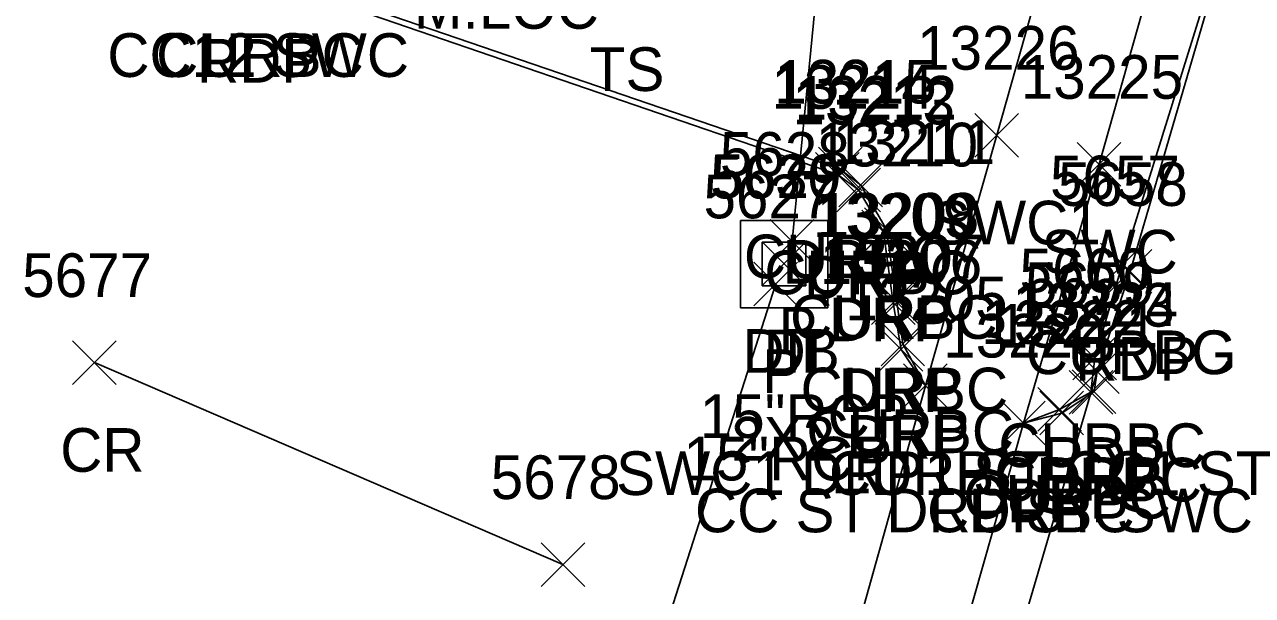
# Model space of a CAD drawing. Extents: x 1462089 to 1464015, y 730534 to 736144.
# Drawn here: x 1462334.3 to 1462390.6, y 730735.9 to 730762 of the extents above; entities that cross this region are included whole.
import ezdxf

# ---------------------------------------------------------------- set-up
doc = ezdxf.new("R2010")
doc.units = 0
for name, color, linetype in [('D_A', 7, 'Continuous'), ('D_C', 7, 'Continuous'), ('D_I', 7, 'Continuous'), ('D_TIC', 7, 'Continuous'), ('DCP', 7, 'Continuous'), ('DS', 7, 'Continuous'), ('L_A', 7, 'Continuous'), ('L_C', 7, 'Continuous'), ('P_A', 7, 'Continuous'), ('P_I', 7, 'Continuous'), ('P_TIC', 7, 'Continuous'), ('PET', 7, 'Continuous'), ('PRC', 7, 'Continuous'), ('R_A', 7, 'Continuous'), ('R_I', 7, 'Continuous'), ('R_TIC', 7, 'Continuous'), ('RC', 7, 'Continuous'), ('RDP', 7, 'Continuous'), ('RSW', 7, 'Continuous')]:
    doc.layers.add(name, color=color, linetype=linetype)

msp = doc.modelspace()

# ---------------------------------------------------------------- linework, layer by layer
at = {"layer": 'D_TIC'}
for points in [[(1462368.475, 730751.081), (1462370.475, 730753.081)], [(1462370.475, 730751.081), (1462368.475, 730753.081)], [(1462368.101, 730750.062), (1462370.101, 730752.062)], [(1462370.101, 730750.062), (1462368.101, 730752.062)], [(1462367.724, 730749.133), (1462369.724, 730751.133)], [(1462369.724, 730749.133), (1462367.724, 730751.133)]]:
    msp.add_lwpolyline(points, dxfattribs=at)
at = {"layer": 'DCP'}
for points in [[(1462369.475, 730752.081), (1462372.952, 730787.555)], [(1462359.456, 730721.263), (1462368.724, 730750.133)]]:
    msp.add_lwpolyline(points, dxfattribs=at)
at = {"layer": 'DS'}
for p, q in [((1462367.109, 730753.04), (1462371.109, 730753.04)), ((1462367.109, 730749.04), (1462367.109, 730753.04)), ((1462371.109, 730753.04), (1462371.109, 730749.04)), ((1462368.109, 730750.04), (1462368.109, 730752.04)), ((1462368.109, 730752.04), (1462370.109, 730752.04)), ((1462370.109, 730752.04), (1462370.109, 730750.04)), ((1462369.114, 730751.042), (1462369.114, 730751.042)), ((1462369.114, 730751.042), (1462369.114, 730751.042)), ((1462370.109, 730750.04), (1462368.109, 730750.04)), ((1462371.109, 730749.04), (1462367.109, 730749.04))]:
    msp.add_line(p, q, dxfattribs=at)
at = {"layer": 'P_TIC'}
for points in [[(1462383.959, 730749.701), (1462385.959, 730751.701)], [(1462385.959, 730749.701), (1462383.959, 730751.701)], [(1462336.515, 730745.53), (1462338.515, 730747.53)], [(1462338.515, 730745.53), (1462336.515, 730747.53)], [(1462382.455, 730745.117), (1462384.455, 730747.117)], [(1462384.455, 730745.117), (1462382.455, 730747.117)], [(1462382.455, 730745.117), (1462384.455, 730747.117)], [(1462384.455, 730745.117), (1462382.455, 730747.117)], [(1462357.977, 730736.281), (1462359.977, 730738.281)], [(1462359.977, 730736.281), (1462357.977, 730738.281)]]:
    msp.add_lwpolyline(points, dxfattribs=at)
at = {"layer": 'PET'}
msp.add_lwpolyline([(1462468.326, 731055.464), (1462454.623, 731002.71), (1462439.372, 730943.541), (1462426.72, 730893.883), (1462414.129, 730848.032), (1462402.675, 730810.272), (1462391.124, 730771.788), (1462384.959, 730750.701), (1462383.455, 730746.117), (1462378.837, 730730.43)], dxfattribs=at)
at = {"layer": 'PRC'}
msp.add_lwpolyline([(1462337.515, 730746.53), (1462358.977, 730737.281)], dxfattribs=at)
at = {"layer": 'R_TIC'}
for points in [[(1462377.85, 730755.938), (1462379.85, 730757.938)], [(1462379.85, 730755.938), (1462377.85, 730757.938)], [(1462370.683, 730754.39), (1462372.683, 730756.39)], [(1462372.683, 730754.39), (1462370.683, 730756.39)], [(1462382.54, 730754.608), (1462384.54, 730756.608)], [(1462384.54, 730754.608), (1462382.54, 730756.608)], [(1462370.552, 730754.148), (1462372.552, 730756.148)], [(1462372.552, 730754.148), (1462370.552, 730756.148)], [(1462371.618, 730753.655), (1462373.618, 730755.655)], [(1462373.618, 730753.655), (1462371.618, 730755.655)], [(1462371.519, 730753.435), (1462373.519, 730755.435)], [(1462373.519, 730753.435), (1462371.519, 730755.435)], [(1462372.665, 730751.509), (1462374.665, 730753.509)], [(1462374.665, 730751.509), (1462372.665, 730753.509)], [(1462372.798, 730751.615), (1462374.798, 730753.615)], [(1462374.798, 730751.615), (1462372.798, 730753.615)], [(1462383.598, 730750.001), (1462385.598, 730752.001)], [(1462385.598, 730750.001), (1462383.598, 730752.001)], [(1462383.598, 730750.001), (1462385.598, 730752.001)], [(1462385.598, 730750.001), (1462383.598, 730752.001)], [(1462373.112, 730748.272), (1462375.112, 730750.272)], [(1462375.112, 730748.272), (1462373.112, 730750.272)], [(1462373.278, 730748.296), (1462375.278, 730750.296)], [(1462375.278, 730748.296), (1462373.278, 730750.296)], [(1462373.548, 730746.382), (1462375.548, 730748.382)], [(1462375.548, 730746.382), (1462373.548, 730748.382)], [(1462373.471, 730746.134), (1462375.471, 730748.134)], [(1462375.471, 730746.134), (1462373.471, 730748.134)], [(1462382.336, 730745.746), (1462384.336, 730747.746)], [(1462384.336, 730745.746), (1462382.336, 730747.746)], [(1462374.579, 730744.466), (1462376.579, 730746.466)], [(1462376.579, 730744.466), (1462374.579, 730746.466)], [(1462374.579, 730744.466), (1462376.579, 730746.466)], [(1462376.579, 730744.466), (1462374.579, 730746.466)], [(1462374.579, 730744.466), (1462376.579, 730746.466)], [(1462376.579, 730744.466), (1462374.579, 730746.466)], [(1462382.161, 730744.174), (1462384.161, 730746.174)], [(1462384.161, 730744.174), (1462382.161, 730746.174)], [(1462382.311, 730744.201), (1462384.311, 730746.201)], [(1462384.311, 730744.201), (1462382.311, 730746.201)], [(1462380.73, 730743.384), (1462382.73, 730745.384)], [(1462382.73, 730743.384), (1462380.73, 730745.384)], [(1462380.825, 730743.216), (1462382.825, 730745.216)], [(1462382.825, 730743.216), (1462380.825, 730745.216)], [(1462379.074, 730742.761), (1462381.074, 730744.761)], [(1462381.074, 730742.761), (1462379.074, 730744.761)], [(1462379.074, 730742.761), (1462381.074, 730744.761)], [(1462381.074, 730742.761), (1462379.074, 730744.761)], [(1462379.074, 730742.761), (1462381.074, 730744.761)], [(1462381.074, 730742.761), (1462379.074, 730744.761)]]:
    msp.add_lwpolyline(points, dxfattribs=at)
at = {"layer": 'RC'}
for points in [[(1462468.059, 731055.45), (1462454.452, 731002.687), (1462439.295, 730943.639), (1462426.445, 730893.892), (1462413.944, 730848.157), (1462402.505, 730810.311), (1462391.106, 730771.86), (1462384.598, 730751.001)], [(1462371.683, 730755.39), (1462344.759, 730764.606)], [(1462375.579, 730745.466), (1462374.548, 730747.382), (1462374.278, 730749.296), (1462373.798, 730752.615), (1462372.618, 730754.655), (1462371.683, 730755.39)], [(1462384.598, 730751.001), (1462383.336, 730746.746)], [(1462383.161, 730745.174), (1462383.336, 730746.746)], [(1462380.074, 730743.761), (1462381.73, 730744.384), (1462383.161, 730745.174)]]:
    msp.add_lwpolyline(points, dxfattribs=at)
at = {"layer": 'RDP'}
for points in [[(1462371.552, 730755.148), (1462344.722, 730764.348)], [(1462375.579, 730745.466), (1462374.471, 730747.134), (1462374.112, 730749.272), (1462373.665, 730752.509), (1462372.519, 730754.435), (1462371.552, 730755.148)], [(1462383.311, 730745.201), (1462383.455, 730746.117)], [(1462380.074, 730743.761), (1462381.825, 730744.216), (1462383.311, 730745.201)]]:
    msp.add_lwpolyline(points, dxfattribs=at)
at = {"layer": 'RSW'}
for points in [[(1462365.212, 730706.592), (1462365.681, 730709.782), (1462367.075, 730715.114), (1462375.579, 730745.466), (1462378.85, 730756.938), (1462385.645, 730780.966), (1462396.441, 730819.679), (1462403.544, 730845.945), (1462401.341, 730846.491), (1462400.759, 730846.71), (1462402.181, 730851.525), (1462402.735, 730851.199), (1462404.924, 730850.627), (1462415.031, 730885.133), (1462424.083, 730920.735), (1462432.259, 730954.615), (1462438.298, 730978.946), (1462452.958, 731038.493), (1462460.269, 731066.266), (1462471.187, 731084.223), (1462474.186, 731089.34), (1462475.994, 731088.665), (1462476.765, 731088.455)], [(1462369.056, 730705.4), (1462369.741, 730708.321), (1462371.303, 730712.905), (1462380.074, 730743.761), (1462383.54, 730755.608), (1462390.334, 730779.631), (1462401.128, 730818.25), (1462408.876, 730846.655), (1462419.305, 730882.825), (1462428.728, 730919.268), (1462437.082, 730953.461), (1462442.756, 730977.862), (1462457.49, 731036.904), (1462465.003, 731064.856), (1462473.693, 731078.831), (1462474.261, 731078.765), (1462476.765, 731088.455)]]:
    msp.add_lwpolyline(points, dxfattribs=at)

# ---------------------------------------------------------------- texts
at = {"layer": 'D_A'}
for s, p in [('P', (1462368.853, 730747.081)), ('DIB', (1462367.204, 730746.062)), ('DI', (1462368.169, 730746.042)), ('P', (1462368.102, 730745.133))]:
    msp.add_text(s, height=2, dxfattribs=at).set_placement(p)
at = {"layer": 'D_C'}
for s, p in [('15"RCP', (1462365.247, 730743.081)), ('2X2', (1462366.689, 730742.042)), ('15"RCP', (1462364.496, 730741.133))]:
    msp.add_text(s, height=2, dxfattribs=at).set_placement(p)
at = {"layer": 'D_I'}
for s, p in [('5628', (1462366.168, 730755.081)), ('5630', (1462365.721, 730754.042)), ('5629', (1462365.786, 730754.062)), ('5627', (1462365.417, 730753.133))]:
    msp.add_text(s, height=2, dxfattribs=at).set_placement(p)
at = {"layer": 'L_A'}
msp.add_text('TS', height=2, dxfattribs=at).set_placement((1462360.21, 730758.964))
at = {"layer": 'L_C'}
msp.add_text('M.LOC', height=2, dxfattribs=at).set_placement((1462352.15, 730761.812))
at = {"layer": 'P_A'}
for s, p in [('RDP', (1462342.211, 730759.348)), ('RDP', (1462382.447, 730745.701)), ('CR', (1462335.948, 730741.53)), ('RDP', (1462380.943, 730741.117)), ('RDP', (1462380.943, 730741.117))]:
    msp.add_text(s, height=2, dxfattribs=at).set_placement(p)
at = {"layer": 'P_I'}
for s, p in [('5658', (1462381.652, 730753.701)), ('5677', (1462334.208, 730749.53)), ('5659', (1462380.14, 730749.117)), ('5659', (1462380.14, 730749.117)), ('5678', (1462355.67, 730740.281))]:
    msp.add_text(s, height=2, dxfattribs=at).set_placement(p)
at = {"layer": 'R_A'}
for s, p in [('CC12 SWC', (1462338.106, 730759.606)), ('CURBC', (1462340.342, 730759.606)), ('SWC1', (1462375.889, 730751.938)), ('CURBC', (1462367.266, 730750.39)), ('SWC', (1462380.903, 730750.608)), ('CURBC', (1462368.201, 730749.655)), ('DRP', (1462369.04, 730750.148)), ('DRP', (1462370.008, 730749.435)), ('CURBC', (1462369.381, 730747.615)), ('DRP', (1462371.153, 730747.509)), ('CURBG', (1462380.181, 730746.001)), ('CURBC', (1462380.181, 730746.001)), ('CURBC', (1462369.861, 730744.296)), ('DRP', (1462371.601, 730744.272)), ('CURBC', (1462370.131, 730742.382)), ('DRP', (1462371.96, 730742.134)), ('CURBC', (1462378.919, 730741.746)), ('SWC1 DRP1 ST CC1 ST', (1462361.414, 730740.466)), ('CURBC', (1462371.161, 730740.466)), ('DRP', (1462373.067, 730740.466)), ('CURBC', (1462378.744, 730740.174)), ('DRP', (1462380.799, 730740.201)), ('CURBC', (1462377.312, 730739.384)), ('DRP', (1462379.313, 730739.216)), ('CC ST DRP ST SWC', (1462365.026, 730738.761)), ('CURBC', (1462375.656, 730738.761)), ('DRP', (1462377.562, 730738.761))]:
    msp.add_text(s, height=2, dxfattribs=at).set_placement(p)
at = {"layer": 'R_I'}
for s, p in [('13226', (1462375.204, 730759.938)), ('13214', (1462368.529, 730758.148)), ('13215', (1462368.66, 730758.39)), ('13225', (1462379.95, 730758.608)), ('13212', (1462369.595, 730757.655)), ('13213', (1462369.496, 730757.435)), ('13210', (1462370.555, 730755.509)), ('13211', (1462371.342, 730755.615)), ('5657', (1462381.291, 730754.001)), ('5657', (1462381.291, 730754.001)), ('13209', (1462370.435, 730752.272)), ('13208', (1462370.609, 730752.296)), ('13207', (1462370.879, 730750.382)), ('13206', (1462370.747, 730750.134)), ('5660', (1462379.895, 730749.746)), ('13205', (1462371.91, 730748.466)), ('13205', (1462371.91, 730748.466)), ('13205', (1462371.91, 730748.466)), ('13223', (1462379.571, 730748.174)), ('13224', (1462379.72, 730748.201)), ('13222', (1462378.139, 730747.384)), ('13221', (1462378.802, 730747.216)), ('13220', (1462376.397, 730746.761)), ('13220', (1462376.397, 730746.761)), ('13220', (1462376.397, 730746.761))]:
    msp.add_text(s, height=2, dxfattribs=at).set_placement(p)

doc.saveas('drawing.dxf')
